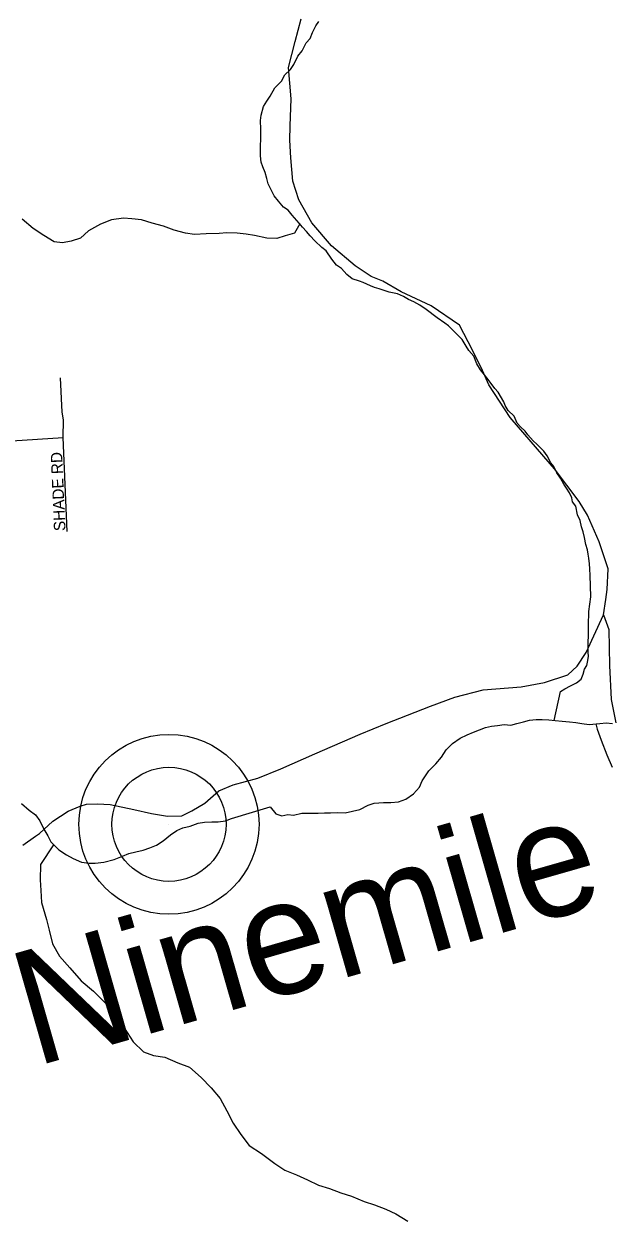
# Model space of a CAD drawing. Extents: x 1310247 to 1664935, y 235267 to 584339.
# Drawn here: x 1457266 to 1459831, y 381931 to 387159 of the extents above; entities that cross this region are included whole.
import ezdxf

# ---------------------------------------------------------------- set-up
doc = ezdxf.new("R2010")
doc.units = 0
for name, color, linetype in [('GM_X_County_Road', 7, 'Continuous'), ('GM_X_Minor_River', 7, 'Continuous'), ('GM_X_Minor_River_Text', 7, 'Continuous'), ('GM_X_Township_Road', 7, 'Continuous'), ('GM_X_Township_Subdivision', 7, 'Continuous'), ('GM_X_Township_Subdivision_Text', 7, 'Continuous'), ('GM_X_Unincorporated', 7, 'Continuous'), ('GM_X_Unincorporated_Location', 7, 'Continuous')]:
    doc.layers.add(name, color=color, linetype=linetype)

msp = doc.modelspace()

# ---------------------------------------------------------------- linework, layer by layer
at = {"layer": 'GM_X_County_Road'}
for points in [[(1459793.9, 384578.6), (1459805, 384645.5), (1459810, 384689.7), (1459814.3, 384779.8), (1459775.1, 384896.9), (1459724.4, 385014), (1459687.6, 385072.9), (1459580.4, 385215.5), (1459478.7, 385333.9), (1459386.8, 385440.1), (1459293.6, 385582.5), (1459261.3, 385657.9), (1459203.4, 385770.9), (1459165.6, 385843.2), (1459042.8, 385927.8), (1458911.6, 385989.2), (1458831.8, 386035.8), (1458780.3, 386055.5), (1458710.3, 386102.1), (1458608.4, 386189.2), (1458521.3, 386289.8), (1458464.9, 386390.5), (1458438.8, 386472.6), (1458430.5, 386574.6), (1458425.6, 386651.9), (1458426.8, 386713.2), (1458431.7, 386832.3), (1458420.7, 386968.5), (1458434.8, 387025.5), (1458448.9, 387082.6), (1458475.9, 387180.8)], [(1457317.4, 383612), (1457334.3, 383624.1), (1457392.2, 383677.6), (1457459.1, 383721), (1457511, 383742.5), (1457538.7, 383752.3), (1457587.3, 383753.9), (1457642.8, 383750.6), (1457746.2, 383728.5), (1457823.3, 383710.5), (1457891.9, 383699), (1457954.7, 383701.3), (1457999.1, 383722.3), (1458055.2, 383756.2), (1458116.9, 383809.9), (1458179.1, 383835.9), (1458286.9, 383865.2), (1458386.1, 383905.7), (1458535.1, 383972.1), (1458732.7, 384057.8), (1458845.8, 384104.6), (1458939.5, 384140), (1459038.9, 384180), (1459145.2, 384218.9), (1459269.7, 384250.9), (1459434.7, 384264.3), (1459537.1, 384282.9), (1459638.7, 384316), (1459679.5, 384354.6), (1459718.7, 384414), (1459793.9, 384578.6)], [(1457262, 383572.2), (1457317.4, 383612)]]:
    msp.add_lwpolyline(points, dxfattribs=at)
at = {"layer": 'GM_X_Minor_River'}
for points in [[(1458299.7, 386699.6), (1458298.3, 386737.8), (1458300.7, 386759.9), (1458311.4, 386797.8), (1458325.8, 386821.7), (1458340.2, 386843.5), (1458360.9, 386879.3), (1458389.5, 386908.9), (1458404, 386936.7), (1458428.5, 386960.4), (1458442.9, 386982.2), (1458461.6, 387018), (1458480.1, 387041.8), (1458496.7, 387075.7), (1458515.1, 387095.4), (1458525.6, 387121.3), (1458540.1, 387151.2), (1458552.5, 387169)], [(1459578.5, 384117.8), (1459607.3, 384243.2), (1459625.6, 384254.9), (1459649.9, 384268.6), (1459676.2, 384282.2), (1459696.6, 384297.9), (1459705, 384319.8), (1459711.3, 384341.8), (1459721.6, 384357.7), (1459726, 384379.7), (1459728.3, 384397.7), (1459726.6, 384413.8), (1459728.6, 384532.3), (1459729.6, 384592.5), (1459738.7, 384656.6), (1459737.5, 384704.8), (1459736.3, 384751), (1459734.8, 384779.1), (1459733.1, 384801.3), (1459729.5, 384825.4), (1459727.8, 384843.5), (1459724.1, 384861.7), (1459716.5, 384885.9), (1459711, 384916.1), (1459705.4, 384940.3), (1459697.7, 384962.5), (1459692.2, 384990.7), (1459680.5, 385015), (1459673.1, 385053.3), (1459659.4, 385071.6), (1459655.7, 385089.8), (1459646, 385112), (1459632.3, 385132.3), (1459620.5, 385148.6), (1459606.9, 385175), (1459591.3, 385199.3), (1459577.7, 385225.7), (1459563.9, 385242), (1459548.4, 385272.4), (1459534.6, 385292.7), (1459503, 385323.3), (1459487.2, 385337.7), (1459463.6, 385364.2), (1459451.8, 385380.5), (1459432, 385398.9), (1459418.3, 385415.2), (1459404.7, 385445.5), (1459379, 385470.1), (1459365.4, 385492.4), (1459359.6, 385508.6), (1459334.2, 385551.2), (1459320.5, 385567.5), (1459294.9, 385600.1), (1459275.3, 385626.5), (1459257.6, 385648.9), (1459242, 385675.3), (1459228.5, 385707.6), (1459206.8, 385732.1), (1459195.1, 385752.4), (1459177.5, 385780.8), (1459161.7, 385797.1), (1459118.3, 385840.1), (1459102.4, 385852.4), (1459068.7, 385875.1), (1459021.1, 385912), (1458993.3, 385930.6), (1458967.5, 385945.1), (1458943.6, 385955.6), (1458921.7, 385968), (1458895.8, 385980.5), (1458859.8, 385987.1), (1458841.8, 385993.5), (1458815.9, 386002), (1458795.9, 386008.3), (1458778, 386014.7), (1458746.1, 386029.3), (1458730.1, 386035.6), (1458698.2, 386046.2), (1458674.4, 386064.7), (1458650.8, 386091.2), (1458628.9, 386105.6), (1458609.3, 386132.1), (1458583.8, 386168.6), (1458566, 386183), (1458534.4, 386211.7), (1458514.7, 386234.1), (1458498.9, 386252.5), (1458481.2, 386270.8), (1458467.4, 386289.1), (1458435.9, 386323.8), (1458418.2, 386346.2), (1458398.3, 386358.6), (1458376.7, 386385.1), (1458357, 386407.5), (1458331.8, 386460.2), (1458326.2, 386484.4), (1458318.6, 386510.6), (1458309, 386534.9), (1458301.3, 386555.1), (1458297.7, 386583.2), (1458299.7, 386699.6)], [(1458469.9, 386285.8), (1458446.6, 386245.3), (1458406.3, 386234), (1458369.9, 386222.6), (1458325.8, 386223.3), (1458271.8, 386234.3), (1458235.8, 386241), (1458195.7, 386245.7), (1458151.5, 386246.5), (1458117.4, 386243.1), (1458061.1, 386242), (1458010.9, 386238.9), (1457970.9, 386245.6), (1457920.9, 386258.5), (1457875, 386275.4), (1457825, 386288.3), (1457779.1, 386303.2), (1457737.1, 386307.9), (1457701, 386310.6), (1457648.7, 386303.5), (1457600.2, 386284.2), (1457547.5, 386255), (1457512.8, 386223.5), (1457472.5, 386210.2), (1457434.2, 386202.8), (1457398.1, 386207.4), (1457352.4, 386234.3), (1457306.8, 386265.3), (1457259.3, 386306.2)], [(1458667.1, 383713.8), (1458731.5, 383728.2), (1458768, 383747.3), (1458794.3, 383756.6), (1458834.4, 383759.6), (1458866.3, 383758.8), (1458900.4, 383761.9), (1458932.7, 383773.1), (1458965.4, 383796.3), (1458992.1, 383825.7), (1459002.9, 383853.5), (1459032, 383896.9), (1459062.8, 383928.2), (1459087.6, 383957.7), (1459108.4, 383989.3), (1459135.1, 384016.7), (1459169.7, 384039.8), (1459200.1, 384055.1), (1459226.5, 384066.5), (1459252.7, 384075.8), (1459279, 384087.1), (1459305.2, 384092.5), (1459331.3, 384095.8), (1459361.4, 384099), (1459389.3, 384096.3), (1459415.5, 384103.6), (1459445.7, 384110.9), (1459471.9, 384118.2), (1459500, 384121.5), (1459526, 384120.8), (1459556, 384120), (1459583.9, 384117.3), (1459613.9, 384114.5), (1459645.8, 384111.6), (1459673.8, 384108.9), (1459699.7, 384104.2), (1459731.5, 384099.4), (1459777.7, 384104.2), (1459805.8, 384107.5), (1459833.7, 384104.7)], [(1459760, 384102.3), (1459767.2, 384079.8), (1459784.4, 384031.3), (1459809.4, 383966.6), (1459832.6, 383914)], [(1457255.5, 383754.9), (1457288.7, 383725.9), (1457316.2, 383705.1), (1457335.5, 383678.5), (1457352.6, 383642), (1457369.9, 383613.4), (1457383.2, 383587), (1457418.3, 383551.9), (1457451.8, 383531), (1457481.4, 383514.1), (1457517, 383499.2), (1457550.9, 383494.2), (1457576.9, 383493.6), (1457615, 383498.6), (1457659.3, 383509.5), (1457695.7, 383524.6), (1457724.1, 383535.9), (1457754.3, 383543.1), (1457786.5, 383550.3), (1457814.8, 383561.6), (1457845.1, 383572.8), (1457873.6, 383592.1), (1457906.2, 383617.4), (1457932.8, 383636.8), (1457959.1, 383648.1), (1457991.3, 383655.3), (1458025.6, 383668.5), (1458053.8, 383673.7), (1458085.8, 383674.9), (1458113.8, 383674.2), (1458146, 383679.3), (1458172.2, 383688.7), (1458339.6, 383740.5), (1458364.8, 383709.7), (1458390.6, 383701), (1458416.8, 383706.3), (1458442.7, 383703.7), (1458479, 383712.8), (1458513, 383711.9), (1458549, 383712.9), (1458577.1, 383714.2), (1458603.1, 383713.5), (1458635.1, 383714.7), (1458667.1, 383713.8)], [(1457395.7, 383574.5), (1457338.3, 383487.7), (1457337.2, 383421.4), (1457340.4, 383375.2), (1457343.6, 383322.9), (1457364.4, 383248.2), (1457375.7, 383201.8), (1457390.7, 383141.3), (1457421.9, 383088.6), (1457467.2, 383037.6), (1457516.5, 382980.5), (1457569.9, 382935.4), (1457629.1, 382876.1), (1457670.5, 382829.2), (1457703.7, 382774.4), (1457742.8, 382713.5), (1457788.3, 382670.5), (1457832.1, 382653.6), (1457880.2, 382646.8), (1457938, 382621.7), (1457987.9, 382602.7), (1458039.3, 382557.6), (1458082.7, 382512.7), (1458122.1, 382465.8), (1458151.3, 382413.1), (1458178.5, 382358.4), (1458211.8, 382309.6), (1458249.1, 382260.8), (1458302.7, 382225.7), (1458360.2, 382182.5), (1458403.8, 382153.6), (1458455.7, 382132.6), (1458503.5, 382111.7), (1458551.3, 382088.8), (1458599.2, 382073.9), (1458649.1, 382054.9), (1458695, 382040.1), (1458750.8, 382017), (1458794.7, 382002.2), (1458844.6, 381983.2), (1458888.4, 381962.4), (1458940.1, 381931.3)]]:
    msp.add_lwpolyline(points, dxfattribs=at)
at = {"layer": 'GM_X_Township_Road'}
msp.add_lwpolyline([(1459793.9, 384578.6), (1459817.8, 384515), (1459821, 384357.1), (1459828.1, 384208.4), (1459848.5, 384107.4)], dxfattribs=at)
at = {"layer": 'GM_X_Township_Subdivision'}
for points in [[(1457454.5, 384942.1), (1457437, 385352.2), (1457438.6, 385429.8), (1457433.3, 385464.1), (1457425.7, 385612.9)], [(1455274.4, 385328.7), (1455336.4, 385388.3), (1455401.3, 385440.2), (1455469.4, 385453.2), (1455539.2, 385446.7), (1455711.2, 385428.9), (1455982.1, 385396.4), (1456105.9, 385379), (1456108.6, 385378.6), (1456231.9, 385362.4), (1456371.4, 385347.8), (1456511.2, 385333.1), (1456611.8, 385322.6), (1456934.6, 385332.5), (1457213.4, 385338.5), (1457437, 385352.2)]]:
    msp.add_lwpolyline(points, dxfattribs=at)
at = {"layer": 'GM_X_Unincorporated'}
for radius in [392.8, 249]:
    msp.add_circle((1457898.9, 383663.8), radius, dxfattribs=at)
at = {"layer": 'GM_X_Unincorporated_Location'}
msp.add_line((1457898.9, 383663.8), (1457898.9, 383663.8), dxfattribs=at)

# ---------------------------------------------------------------- texts
at = {"layer": 'GM_X_Minor_River_Text'}
msp.add_text('Ninemile', height=500, rotation=16.004, dxfattribs=at).set_placement((1457313.4, 382604.5))
at = {"layer": 'GM_X_Township_Subdivision_Text'}
msp.add_text('SHADE RD', height=50, rotation=92.4913, dxfattribs=at).set_placement((1457447.7, 384945.4))

doc.saveas('drawing.dxf')
